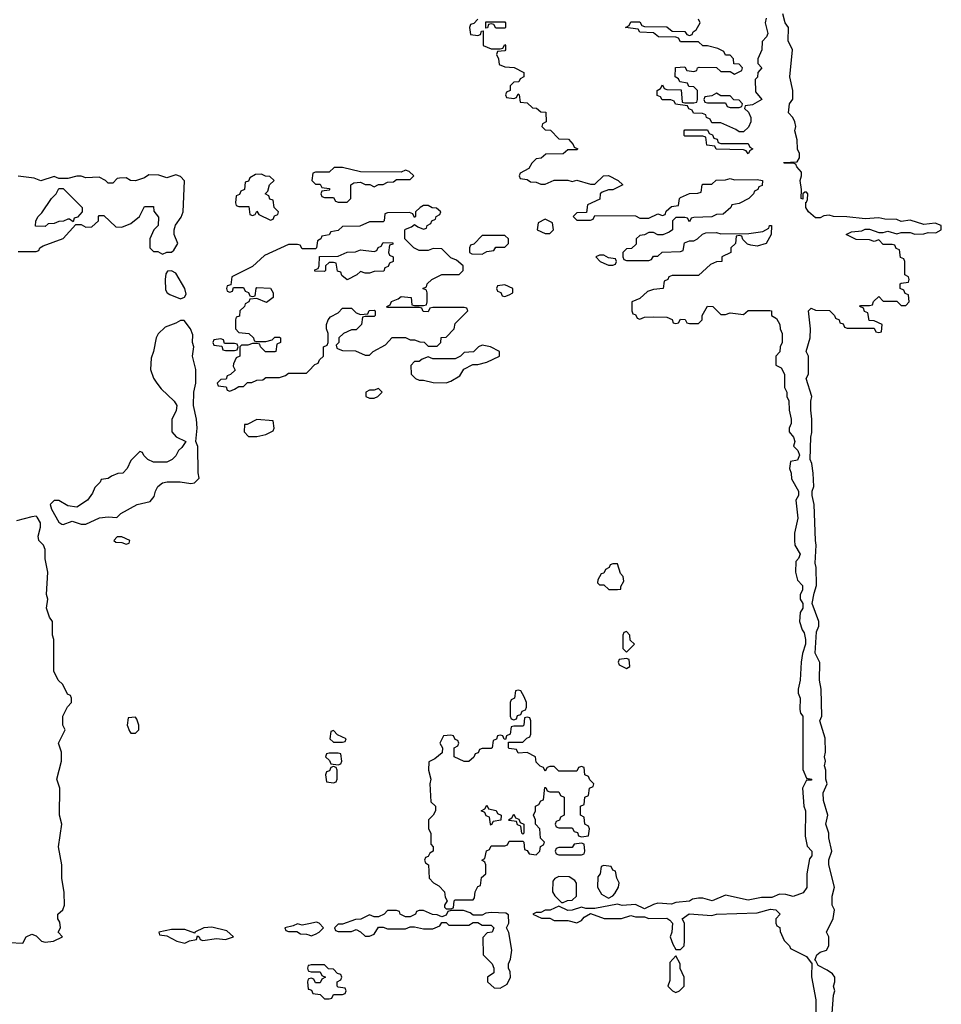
# Model space of a CAD drawing. Header units: inches. Extents: x 2701323 to 2964515, y 494916 to 722124.
# Tile 274 of 656: x 2818717 to 2822808, y 614190 to 618564. Entities that reach past the tile are written whole.
import ezdxf

# ---------------------------------------------------------------- set-up
doc = ezdxf.new("R2010")
doc.units = ezdxf.units.IN
doc.header["$MEASUREMENT"] = 0
doc.layers.add('C8611', color=7, linetype='Continuous')
doc.layers.add('C8621', color=7, linetype='Continuous')

msp = doc.modelspace()

# ---------------------------------------------------------------- linework, layer by layer
at = {"layer": 'C8611', "color": 2, "elevation": 2}
for points in [[(2818710, 617534), (2818790, 617534), (2818802, 617538), (2818806, 617550), (2818820.4, 617559.6), (2818910, 617592), (2818966, 617654), (2818990, 617654), (2819010, 617642), (2819036.4, 617643.6), (2819066, 617670), (2819066, 617690), (2819070, 617694), (2819090, 617694), (2819143.6, 617643.6), (2819170, 617642), (2819210, 617658), (2819248, 617690), (2819270, 617734), (2819310, 617734), (2819312.7, 617712.7), (2819332.7, 617687.3), (2819332, 617650), (2819312, 617630), (2819294, 617590), (2819294, 617550), (2819310, 617534), (2819330, 617534), (2819350, 617522), (2819370, 617532), (2819390, 617532), (2819400.4, 617539.6), (2819418, 617570), (2819402, 617610), (2819402, 617630), (2819409, 617651), (2819433.6, 617686.4), (2819442, 617710), (2819448.4, 617848.4), (2819430, 617868), (2819410, 617875.3), (2819370, 617862), (2819333.6, 617873.6), (2819290, 617875.3), (2819270, 617862), (2819230, 617848), (2819209, 617849), (2819190, 617862), (2819159.6, 617860.4), (2819150, 617858), (2819130, 617838), (2819110, 617838), (2819098, 617850), (2819070, 617864), (2819010, 617862), (2818990, 617868.7), (2818970, 617868.7), (2818930, 617858), (2818890, 617858), (2818870, 617868), (2818810, 617848.7), (2818780.4, 617860.4), (2818710, 617869.2)], [(2820000, 617546), (2819970, 617546), (2819962, 617562), (2819950, 617566), (2819910, 617566), (2819803.6, 617516.4), (2819750, 617468), (2819658, 617422), (2819654, 617386), (2819638, 617382), (2819634, 617370), (2819638, 617358), (2819650, 617354), (2819662, 617358), (2819666, 617374), (2819710, 617374), (2819718, 617358), (2819732.7, 617352.7), (2819738, 617338), (2819750, 617334), (2819762, 617338), (2819766, 617370), (2819770, 617374), (2819830, 617372), (2819842, 617350), (2819842, 617330), (2819811.6, 617308.4), (2819770, 617326), (2819738, 617322), (2819734, 617310), (2819718, 617302), (2819714, 617290), (2819694, 617270), (2819692.7, 617247.3), (2819678, 617242), (2819674, 617230), (2819674, 617190), (2819690, 617174), (2819734, 617170), (2819754, 617150), (2819758, 617138), (2819770, 617134), (2819810, 617134), (2819838, 617142), (2819850, 617154), (2819870, 617154), (2819874, 617150), (2819874, 617130), (2819858, 617122), (2819854, 617090), (2819850, 617088), (2819808.4, 617088.4), (2819786, 617110), (2819782, 617122), (2819770, 617126), (2819750, 617126), (2819730, 617118), (2819702, 617118), (2819694, 617110), (2819694, 617070), (2819678, 617062), (2819665.4, 617034.6), (2819664.7, 617024.7), (2819672.7, 617007.3), (2819652.7, 616987.3), (2819638, 616982), (2819632.7, 616967.3), (2819610, 616966), (2819594, 616950), (2819598, 616938), (2819632.7, 616932.7), (2819638, 616918), (2819650, 616914), (2819670, 616922), (2819690, 616934), (2819710, 616934), (2819728.4, 616951.6), (2819747.3, 616952.7), (2819770, 616962), (2819796.4, 616963.6), (2819810, 616974), (2819870, 616974), (2819896.4, 616983.6), (2819910, 616994), (2819990, 616994), (2820000, 617004.4)], [(2818670, 614464.7), (2818730, 614462), (2818746, 614490), (2818770, 614502), (2818790, 614494), (2818814, 614470), (2818830, 614466), (2818866, 614470), (2818906, 614490), (2818888, 614510), (2818898, 614530), (2818894.6, 614554.6), (2818886, 614570), (2818886, 614590), (2818908, 614610), (2818915.3, 614630), (2818913.6, 614686.4), (2818904, 614750), (2818904, 614810), (2818888.7, 614890), (2818904, 614990), (2818894, 615030), (2818895.3, 615150), (2818881.2, 615190), (2818902, 615270), (2818902, 615310), (2818888.7, 615350), (2818918, 615410), (2818908, 615430), (2818908, 615470), (2818928.4, 615511.6), (2818946, 615530), (2818946, 615550), (2818942, 615562), (2818928.4, 615568.4), (2818908, 615610), (2818888, 615630), (2818868.7, 615670), (2818868, 615810), (2818862, 615830), (2818862, 615890), (2818848.7, 615910), (2818835.3, 615950), (2818842, 615990), (2818835.3, 616010), (2818842, 616110), (2818829.1, 616169.1), (2818829, 616210), (2818822, 616230), (2818802, 616250), (2818799.3, 616270), (2818809.2, 616310), (2818809, 616329), (2818794.6, 616354.6), (2818790, 616358), (2818770, 616355.3), (2818702.8, 616337.2)], [(2820000, 614547.8), (2819970, 614542), (2819950, 614548), (2819930, 614538), (2819894, 614530), (2819898, 614518), (2819910, 614514), (2819947.3, 614512.7), (2819963.6, 614503.6), (2819990, 614502), (2820000, 614498)], [(2820000, 614362.7), (2819998, 614362), (2819994, 614350), (2819998, 614338), (2820000, 614337.3)], [(2820000, 614302.7), (2819998, 614302), (2819994, 614290), (2819998, 614258), (2820000, 614257.3)]]:
    msp.add_lwpolyline(points, dxfattribs=at)
for points in [[(2819790, 617878), (2819763.6, 617876.4), (2819738, 617862), (2819732.7, 617847.3), (2819718, 617842), (2819714, 617810), (2819698, 617802), (2819692.7, 617787.3), (2819678, 617782), (2819674, 617750), (2819678, 617738), (2819690, 617734), (2819734, 617734), (2819738, 617698), (2819750, 617694), (2819762, 617698), (2819770, 617714), (2819778, 617698), (2819830, 617674), (2819842, 617678), (2819847.3, 617692.7), (2819862, 617698), (2819866, 617710), (2819846, 617730), (2819842, 617762), (2819827.3, 617767.3), (2819822, 617782), (2819806, 617790), (2819818, 617802), (2819826, 617830), (2819846, 617850), (2819827.3, 617867.3), (2819808.4, 617868.4)], [(2818954, 617666), (2818938, 617678), (2818930, 617678), (2818911.6, 617668.4), (2818890, 617668), (2818870, 617658), (2818843.6, 617656.4), (2818830, 617646), (2818787.3, 617647.3), (2818788, 617670), (2818798, 617690), (2818814.6, 617705.4), (2818858, 617770), (2818878, 617790), (2818890, 617814), (2818910, 617814), (2818994, 617730), (2818994, 617710), (2818972.7, 617687.3), (2818958, 617682)], [(2819390, 617448), (2819372.7, 617447.3), (2819365.4, 617434.6), (2819362, 617410), (2819363.6, 617363.6), (2819372, 617350), (2819382.8, 617342.8), (2819430, 617324.7), (2819448.4, 617331.6), (2819455.3, 617344.7), (2819449, 617370), (2819410, 617438)], [(2819430, 617228), (2819410, 617215.3), (2819362, 617198), (2819331.1, 617168.9), (2819322, 617150), (2819311.3, 617090), (2819299.6, 617060.4), (2819298, 617010), (2819310.9, 616970.9), (2819324.7, 616950), (2819344, 616924), (2819402, 616870), (2819414, 616850), (2819411.6, 616828.4), (2819392.7, 616787.3), (2819392.7, 616732.7), (2819411.6, 616711.6), (2819454, 616690), (2819436.9, 616663.1), (2819422, 616650), (2819410, 616626), (2819394, 616610), (2819370, 616598), (2819310, 616598), (2819286, 616610), (2819267.3, 616627.3), (2819262, 616642), (2819250, 616646), (2819210, 616606), (2819194, 616570), (2819174, 616550), (2819152.7, 616547.3), (2819123.6, 616536.4), (2819110, 616526), (2819078, 616522), (2819074, 616510), (2819050, 616486), (2819039.8, 616460.2), (2819018, 616430), (2818970, 616399), (2818930, 616404), (2818890, 616428.7), (2818870, 616428), (2818852, 616410), (2818858, 616390), (2818890, 616332), (2818903.6, 616323.6), (2818910, 616322), (2818950, 616336), (2818990, 616322.8), (2819010, 616322.8), (2819070.9, 616350.9), (2819110, 616356), (2819148, 616352), (2819166, 616370), (2819238, 616410), (2819296.5, 616423.5), (2819314, 616446), (2819319, 616470), (2819329.3, 616490.7), (2819350, 616506), (2819371.1, 616511.1), (2819428.9, 616511.1), (2819476.5, 616503.5), (2819493.2, 616506.8), (2819513.2, 616526.8), (2819509.1, 616550.9), (2819507.3, 616667.3), (2819498, 616690), (2819504, 616750), (2819501.2, 616790), (2819488.7, 616850), (2819489.2, 616909.2), (2819499, 616950), (2819499, 617010), (2819484, 617070), (2819489, 617110), (2819484, 617130), (2819484.7, 617164.7), (2819475.3, 617190), (2819447.3, 617227.3)], [(2819610, 617146), (2819578, 617142), (2819574, 617130), (2819578, 617118), (2819614, 617114), (2819618, 617098), (2819630, 617094), (2819670, 617094), (2819682, 617098), (2819686, 617110), (2819682, 617122), (2819670, 617126), (2819626, 617126), (2819622, 617142)], [(2819770, 616788), (2819726, 616766), (2819714, 616766), (2819712.7, 616732.7), (2819732.7, 616712.7), (2819770, 616712), (2819810, 616722), (2819842, 616738), (2819846, 616750), (2819842, 616782)], [(2819170, 616266), (2819150, 616266), (2819134, 616250), (2819143.6, 616243.6), (2819170, 616242), (2819190, 616234), (2819202, 616238), (2819206, 616250)], [(2819230, 615466), (2819198, 615462), (2819194, 615430), (2819203.6, 615403.6), (2819210, 615394), (2819230, 615394), (2819246, 615410), (2819246, 615430), (2819236.4, 615456.4)], [(2819570, 614533.2), (2819534, 614530), (2819494, 614510), (2819494, 614506), (2819450, 614522), (2819390, 614522), (2819334, 614510), (2819338, 614498), (2819370, 614494), (2819414, 614470), (2819450, 614462), (2819470, 614472), (2819502, 614478), (2819506, 614494), (2819514, 614490), (2819518, 614478), (2819530, 614474), (2819590, 614482), (2819630, 614478), (2819666, 614490), (2819636.5, 614516.5)]]:
    msp.add_lwpolyline(points, close=True, dxfattribs=at)
at = {"layer": 'C8621', "color": 2, "elevation": 2}
for points in [[(2822324, 614150), (2822329.2, 614230.8), (2822335.3, 614250), (2822329, 614270), (2822335.3, 614290), (2822335.3, 614310), (2822324.7, 614324.7), (2822302, 614342), (2822262, 614362), (2822250, 614386), (2822246, 614386), (2822255.3, 614410), (2822270, 614421), (2822298, 614430), (2822309, 614450), (2822308.7, 614490), (2822298, 614510), (2822328.4, 614571.6), (2822333.2, 614610), (2822324, 614630), (2822324, 614670), (2822333.2, 614710), (2822308.7, 614810), (2822308.9, 614831.1), (2822322, 614870), (2822309.3, 614929.3), (2822309, 614950), (2822295.3, 614990), (2822304, 615030), (2822284.7, 615095.3), (2822284, 615130), (2822302, 615170), (2822295.3, 615190), (2822295.3, 615230), (2822289, 615250), (2822294, 615270), (2822289.2, 615290), (2822294, 615310), (2822292.9, 615372.9), (2822268.7, 615450), (2822277.2, 615470), (2822274, 615590), (2822268, 615630), (2822269.1, 615709.1), (2822248.7, 615750), (2822254.6, 615845.4), (2822264, 615870), (2822264, 615890), (2822235.3, 615970), (2822243.1, 616016.9), (2822254, 616050), (2822253.2, 616130), (2822248.7, 616150), (2822253.2, 616230), (2822249, 616250), (2822244, 616410), (2822235.3, 616450), (2822235.3, 616470), (2822242, 616490), (2822239, 616550), (2822232.9, 616592.9), (2822226, 616610), (2822228.7, 616710), (2822234, 616730), (2822234, 616790), (2822228.7, 616830), (2822229, 616870), (2822234, 616890), (2822208, 616970), (2822218, 616990), (2822218, 617070), (2822208, 617090), (2822226, 617150), (2822228, 617190), (2822218, 617270), (2822230, 617282), (2822250, 617274), (2822311.6, 617271.6), (2822334, 617250), (2822338, 617238), (2822354, 617230), (2822358, 617218), (2822372.7, 617212.7), (2822378, 617198), (2822390, 617194), (2822510, 617194), (2822518, 617178), (2822530, 617174), (2822542, 617178), (2822546, 617210), (2822510, 617226), (2822487.3, 617227.3), (2822482, 617262), (2822467.3, 617267.3), (2822462, 617282), (2822446, 617290), (2822450, 617294), (2822490, 617294), (2822502, 617298), (2822507.3, 617312.7), (2822530, 617334), (2822550, 617314), (2822610, 617314), (2822630, 617294), (2822650, 617294), (2822666, 617310), (2822662, 617342), (2822647.3, 617347.3), (2822642, 617362), (2822626, 617370), (2822626, 617390), (2822630, 617394), (2822662, 617398), (2822666, 617410), (2822662, 617422), (2822646, 617430), (2822646, 617490), (2822642, 617502), (2822627.3, 617507.3), (2822622, 617542), (2822607.3, 617547.3), (2822602, 617562), (2822590, 617566), (2822550, 617566), (2822530, 617586), (2822510, 617578), (2822490, 617586), (2822430, 617588), (2822386, 617610), (2822410, 617622), (2822454.6, 617625.4), (2822470, 617634), (2822490, 617634), (2822530, 617618), (2822550, 617618), (2822570, 617624.7), (2822610, 617612), (2822630, 617618), (2822670, 617618), (2822690, 617611.3), (2822730, 617612), (2822750, 617618), (2822783.1, 617616.9), (2822808, 617630), (2822808, 617650), (2822780.2, 617660.2), (2822730, 617654), (2822670, 617673.2), (2822630, 617668), (2822610, 617676), (2822558, 617678), (2822530, 617684), (2822470, 617679), (2822388.9, 617688.9), (2822330, 617689), (2822310, 617695.3), (2822286.8, 617693.2), (2822270, 617684), (2822250, 617684), (2822218, 617710), (2822206, 617730), (2822206, 617754), (2822210, 617754), (2822214.6, 617765.4), (2822215.3, 617790), (2822210, 617798), (2822202, 617798), (2822194, 617790), (2822194, 617766), (2822186, 617770), (2822188, 617810), (2822182, 617850), (2822188, 617870), (2822187.3, 617887.3), (2822166, 617910), (2822162, 617922), (2822150, 617926), (2822110, 617926), (2822108.7, 617930), (2822168, 617932), (2822178, 617950), (2822178, 617970), (2822169.1, 617989.1), (2822168.7, 618030), (2822158, 618070), (2822162, 618090), (2822158, 618110), (2822148.7, 618130), (2822129.2, 618150), (2822134, 618190), (2822149.1, 618210.9), (2822149, 618250), (2822135.3, 618310), (2822148, 618430), (2822128, 618470), (2822129, 618530), (2822115.3, 618550), (2822105.2, 618590)], [(2820750, 618566), (2820732.7, 618547.3), (2820718, 618542), (2820714, 618530), (2820718, 618498), (2820750, 618494), (2820762, 618498), (2820767.3, 618512.7), (2820774, 618514), (2820774, 618450), (2820810, 618434), (2820850, 618434), (2820862, 618438), (2820870, 618454), (2820874, 618450), (2820874, 618430), (2820870, 618426), (2820838, 618422), (2820834, 618410), (2820842, 618390), (2820844.7, 618364.7), (2820870, 618354), (2820911.6, 618351.6), (2820954, 618330), (2820954, 618310), (2820938, 618302), (2820932.7, 618287.3), (2820910, 618286), (2820894, 618270), (2820894, 618250), (2820878, 618242), (2820874, 618230), (2820878, 618218), (2820910, 618214), (2820922, 618218), (2820930, 618234), (2820934, 618230), (2820938, 618198), (2820970, 618194), (2820992.7, 618172.7), (2821011.6, 618171.6), (2821030, 618154), (2821052.7, 618152.7), (2821054, 618110), (2821038, 618102), (2821034, 618090), (2821050, 618074), (2821072.7, 618072.7), (2821110, 618034), (2821152.7, 618032.7), (2821174, 618010), (2821178, 617998), (2821194, 617990), (2821190, 617986), (2821150, 617986), (2821130, 617968), (2821052.7, 617967.3), (2821031.3, 617948.7), (2821010, 617946), (2820990, 617926), (2820976.9, 617903.1), (2820938, 617882), (2820934, 617870), (2820938, 617858), (2820970, 617854), (2820983.6, 617843.6), (2821010, 617842), (2821030, 617834), (2821050, 617834), (2821090, 617851.3), (2821150, 617851.3), (2821170, 617844.7), (2821190, 617851.3), (2821250, 617834), (2821270, 617834), (2821309.1, 617870.9), (2821330, 617871.3), (2821374, 617850), (2821394, 617830), (2821350, 617808), (2821330, 617808), (2821302, 617798), (2821294, 617790), (2821292.7, 617767.3), (2821238, 617742), (2821232.7, 617707.3), (2821190, 617706), (2821174, 617690), (2821190, 617674), (2821250, 617674), (2821262, 617678), (2821270, 617694), (2821450, 617692), (2821470, 617682), (2821510, 617682), (2821550, 617702), (2821570, 617694), (2821582, 617698), (2821587.3, 617712.7), (2821610, 617734), (2821642, 617738), (2821646, 617770), (2821650, 617774), (2821690, 617792), (2821727.3, 617792.7), (2821742, 617798), (2821746, 617830), (2821750, 617834), (2821790, 617834), (2821808.4, 617851.6), (2821850, 617852), (2821870, 617858), (2821890, 617852), (2821990, 617854), (2822014, 617850), (2822012.7, 617827.3), (2821998, 617822), (2821994, 617810), (2821978, 617802), (2821974, 617790), (2821954, 617770), (2821910, 617748), (2821878, 617742), (2821874, 617730), (2821839.6, 617700.4), (2821810, 617698), (2821790, 617688), (2821710, 617686), (2821698, 617682), (2821690, 617666), (2821682, 617682), (2821670, 617686), (2821630, 617686), (2821614, 617670), (2821614, 617630), (2821599.6, 617620.4), (2821571.3, 617608.7), (2821550, 617608.7), (2821530, 617618), (2821510, 617618), (2821490, 617608), (2821470, 617606), (2821454, 617590), (2821452.7, 617567.3), (2821432.7, 617547.3), (2821410, 617546), (2821394, 617530), (2821394, 617510), (2821398, 617498), (2821410, 617494), (2821510, 617494), (2821522, 617498), (2821530, 617514), (2821550, 617514), (2821568.9, 617531.1), (2821650, 617534), (2821662, 617538), (2821667.3, 617572.7), (2821690, 617582), (2821710, 617582), (2821726, 617590), (2821748.4, 617611.6), (2821763.1, 617616.9), (2821810, 617618), (2821830, 617612), (2821954, 617614), (2822016.4, 617623.6), (2822042, 617638), (2822046, 617650), (2822054, 617650), (2822052, 617610), (2822030.9, 617569.1), (2821990, 617558), (2821962, 617562), (2821947.3, 617567.3), (2821927.3, 617587.3), (2821922, 617602), (2821910, 617606), (2821898, 617602), (2821894, 617570), (2821874, 617550), (2821874, 617530), (2821834, 617510), (2821834, 617490), (2821810, 617488), (2821783.6, 617476.4), (2821730, 617428), (2821612.7, 617427.3), (2821598, 617422), (2821594, 617410), (2821578, 617402), (2821574, 617370), (2821530, 617366), (2821503.6, 617356.4), (2821470, 617326), (2821434, 617310), (2821434, 617270), (2821438, 617258), (2821450, 617254), (2821458, 617238), (2821470, 617234), (2821490, 617242), (2821530, 617244.7), (2821590, 617242), (2821612.7, 617232.7), (2821618, 617218), (2821630, 617214), (2821642, 617218), (2821650, 617234), (2821671.6, 617231.6), (2821678, 617218), (2821690, 617214), (2821730, 617214), (2821746, 617230), (2821746, 617250), (2821770, 617291.3), (2821794, 617290), (2821830, 617254), (2821850, 617254), (2821870, 617262), (2821930, 617254), (2821950, 617272), (2822047.3, 617272.7), (2822054, 617270), (2822054, 617250), (2822076.9, 617236.9), (2822091.3, 617210), (2822092, 617190), (2822102, 617170), (2822102, 617130), (2822092, 617110), (2822091.6, 617088.4), (2822074, 617070), (2822074, 617030), (2822096.9, 617016.9), (2822112, 616990), (2822112, 616930), (2822122, 616910), (2822122, 616890), (2822131.1, 616871.1), (2822132, 616830), (2822142, 616790), (2822142, 616770), (2822132, 616750), (2822132.7, 616732.7), (2822152, 616710), (2822158, 616690), (2822152, 616670), (2822171.3, 616650), (2822178, 616630), (2822170, 616608), (2822138, 616602), (2822134, 616570), (2822142, 616550), (2822143.6, 616523.6), (2822174, 616470), (2822174, 616450), (2822162, 616430), (2822171, 616350), (2822156.9, 616283.1), (2822156, 616250), (2822158, 616230), (2822182, 616190), (2822174, 616170), (2822162.8, 616157.2), (2822161, 616110), (2822170, 616074), (2822192, 616050), (2822192, 616030), (2822182, 616010), (2822182, 615990), (2822194, 615970), (2822194, 615950), (2822182, 615930), (2822178, 615890), (2822190, 615854), (2822199.6, 615839.6), (2822204.7, 615810), (2822204.7, 615790), (2822191.6, 615748.4), (2822186, 615710), (2822182, 615630), (2822172, 615590), (2822172.7, 615572.7), (2822182, 615550), (2822179.6, 615499.6), (2822183.6, 615483.6), (2822194, 615470), (2822192.7, 615232.7), (2822210, 615194), (2822234, 615190), (2822230, 615186), (2822210, 615186), (2822192, 615150), (2822198, 615070), (2822204.7, 615050), (2822203.6, 614936.4), (2822212, 614892), (2822234, 614870), (2822234, 614850), (2822223.6, 614836.4), (2822211.3, 614770), (2822211.6, 614708.4), (2822195.3, 614684.7), (2822150, 614668.7), (2822118, 614678), (2822090, 614679), (2822055.3, 614664.7), (2822010, 614664), (2821950, 614653.2), (2821850, 614675.3), (2821790.9, 614649.1), (2821750, 614662), (2821730, 614662), (2821703.6, 614656.4), (2821690, 614648.7), (2821630, 614642), (2821610, 614635.3), (2821550, 614639), (2821530, 614634), (2821490, 614614), (2821450, 614633.2), (2821391.1, 614628.9), (2821370, 614635.3), (2821270, 614615.3), (2821230, 614615.3), (2821210, 614622), (2821170, 614608), (2821150, 614606), (2821110, 614626), (2821071.6, 614608.4), (2821050, 614608), (2821030, 614598), (2821010, 614598), (2820994, 614590), (2821032.7, 614572.7), (2821070, 614572), (2821090, 614562), (2821150, 614562), (2821190, 614552), (2821210, 614562), (2821223.1, 614576.9), (2821250, 614594), (2821311.6, 614571.6), (2821388.9, 614571.1), (2821430, 614584.7), (2821450, 614578), (2821490, 614578), (2821510, 614571.3), (2821590, 614572), (2821603.6, 614563.6), (2821614, 614550), (2821612, 614510), (2821604.7, 614490), (2821616.9, 614456.9), (2821630, 614434), (2821650, 614434), (2821666, 614450), (2821667.3, 614472.7), (2821668, 614550), (2821658, 614570), (2821688.4, 614591.6), (2821790, 614584.7), (2821810, 614591), (2821990, 614596), (2822050, 614612), (2822074, 614610), (2822092, 614590), (2822074, 614570), (2822074, 614550), (2822078, 614538), (2822091.6, 614531.6), (2822092.7, 614512.7), (2822110, 614474), (2822134, 614450), (2822138, 614438), (2822210, 614402), (2822230, 614374), (2822234, 614374), (2822231.6, 614311.6), (2822251, 614210), (2822251, 614090)], [(2822031.1, 618571.1), (2822026, 618550), (2822038, 618502), (2822032.7, 618487.3), (2822012.7, 618467.3), (2822012, 618430), (2821994, 618390), (2821994, 618370), (2822012, 618350), (2821994, 618330), (2821991.6, 618308.4), (2821982, 618298), (2821983.6, 618243.6), (2822012, 618210), (2821970, 618186), (2821938, 618182), (2821934, 618170), (2821952.7, 618152.7), (2821962, 618130), (2821962, 618110), (2821952.7, 618087.3), (2821930, 618066), (2821910, 618066), (2821896.4, 618076.4), (2821830, 618106), (2821790, 618106), (2821782, 618122), (2821766, 618130), (2821762, 618142), (2821747.3, 618147.3), (2821708.4, 618148.4), (2821702, 618162), (2821687.3, 618167.3), (2821682, 618182), (2821628.4, 618188.4), (2821622, 618202), (2821607.3, 618207.3), (2821568.4, 618208.4), (2821562, 618222), (2821547.3, 618227.3), (2821546, 618250), (2821562, 618258), (2821570, 618274), (2821578, 618258), (2821590, 618254), (2821652.7, 618252.7), (2821658, 618198), (2821670, 618194), (2821710, 618194), (2821722, 618198), (2821726, 618210), (2821726, 618250), (2821710, 618266), (2821687.3, 618267.3), (2821682, 618282), (2821647.3, 618287.3), (2821642, 618302), (2821626, 618310), (2821628.4, 618351.6), (2821670, 618354), (2821678, 618338), (2821710, 618334), (2821722, 618338), (2821726, 618350), (2821732.7, 618352.7), (2821810, 618352), (2821830, 618334), (2821870, 618334), (2821890, 618322), (2821922, 618338), (2821926, 618350), (2821910, 618366), (2821887.3, 618367.3), (2821886, 618390), (2821870, 618406), (2821850, 618406), (2821842, 618422), (2821816.4, 618436.4), (2821770, 618448), (2821750, 618448), (2821730, 618466), (2821650, 618466), (2821642, 618482), (2821630, 618486), (2821552.7, 618487.3), (2821530, 618506), (2821470, 618508), (2821462, 618522), (2821406, 618530), (2821422, 618538), (2821430, 618554), (2821470, 618554), (2821478, 618538), (2821490, 618534), (2821590, 618532), (2821612.7, 618512.7), (2821670, 618512), (2821678, 618498), (2821690, 618494), (2821702, 618498), (2821706, 618510), (2821720.4, 618519.6), (2821738, 618550), (2821730, 618566)], [(2820000, 617004.4), (2820027.3, 617032.7), (2820042, 617038), (2820047.3, 617052.7), (2820066, 617070), (2820066, 617110), (2820082, 617118), (2820086, 617130), (2820086, 617170), (2820078, 617190), (2820078, 617210), (2820086, 617230), (2820096.4, 617243.6), (2820130, 617262), (2820150, 617282), (2820190, 617282), (2820210, 617262), (2820230, 617254), (2820262, 617258), (2820268.4, 617271.6), (2820290, 617274), (2820294, 617270), (2820294, 617250), (2820290, 617246), (2820250, 617246), (2820238, 617242), (2820234, 617210), (2820210, 617186), (2820190, 617186), (2820154, 617170), (2820134, 617150), (2820134, 617130), (2820122, 617118), (2820124.7, 617104.7), (2820130, 617102), (2820150, 617094), (2820207.3, 617092.7), (2820250, 617074), (2820270, 617074), (2820286, 617090), (2820340.4, 617119.6), (2820370, 617152), (2820430, 617152), (2820450, 617142), (2820470, 617142), (2820492.7, 617132.7), (2820511.6, 617131.6), (2820530, 617114), (2820570, 617114), (2820586, 617130), (2820587.3, 617152.7), (2820610, 617154), (2820646, 617190), (2820650, 617214), (2820706, 617270), (2820702, 617282), (2820690, 617286), (2820550, 617286), (2820538, 617282), (2820530, 617266), (2820508.4, 617268.4), (2820502, 617282), (2820490, 617286), (2820350, 617286), (2820346, 617290), (2820362, 617298), (2820367.3, 617312.7), (2820396.4, 617323.6), (2820410, 617334), (2820454, 617330), (2820458, 617298), (2820470, 617294), (2820510, 617294), (2820522, 617298), (2820526, 617310), (2820526, 617350), (2820522, 617362), (2820506, 617370), (2820522, 617378), (2820526, 617390), (2820546, 617410), (2820590, 617432), (2820667.3, 617432.7), (2820686, 617450), (2820686, 617470), (2820656.4, 617496.4), (2820630, 617506), (2820590, 617546), (2820552.7, 617547.3), (2820530, 617538), (2820490, 617538), (2820466, 617550), (2820426, 617590), (2820426, 617630), (2820430, 617634), (2820456.4, 617643.6), (2820470, 617654), (2820483.6, 617643.6), (2820510, 617634), (2820522, 617638), (2820526, 617650), (2820542, 617658), (2820546, 617670), (2820562, 617678), (2820566, 617690), (2820582, 617698), (2820586, 617710), (2820567.3, 617727.3), (2820548.4, 617728.4), (2820530, 617738), (2820510, 617738), (2820494, 617730), (2820474, 617710), (2820474, 617690), (2820470, 617686), (2820462, 617702), (2820447.3, 617707.3), (2820350, 617706), (2820338, 617702), (2820334, 617670), (2820330, 617666), (2820270, 617666), (2820227.3, 617647.3), (2820150, 617646), (2820130, 617628), (2820098, 617622), (2820090, 617608), (2820058, 617602), (2820054, 617590), (2820038, 617582), (2820034, 617550), (2820030, 617546), (2820000, 617546)], [(2820000, 614498), (2820010, 614494), (2820030, 614502), (2820046, 614510), (2820066, 614530), (2820046, 614550), (2820034.6, 614554.6), (2820000, 614547.8)], [(2820000, 614257.3), (2820012.7, 614252.7), (2820018, 614238), (2820050, 614234), (2820070, 614214), (2820090, 614214), (2820102, 614218), (2820110, 614234), (2820150, 614234), (2820162, 614238), (2820166, 614250), (2820162, 614262), (2820130, 614266), (2820126, 614270), (2820126, 614290), (2820142, 614298), (2820146, 614310), (2820142, 614322), (2820127.3, 614327.3), (2820110, 614346), (2820087.3, 614347.3), (2820070, 614366), (2820010, 614366), (2820000, 614362.7)], [(2820000, 614337.3), (2820010, 614334), (2820050, 614334), (2820058, 614318), (2820074, 614310), (2820058, 614302), (2820050, 614286), (2820030, 614286), (2820022, 614302), (2820010, 614306), (2820000, 614302.7)]]:
    msp.add_lwpolyline(points, dxfattribs=at)
for points in [[(2820830, 618526), (2820822, 618542), (2820810, 618546), (2820798, 618542), (2820792.7, 618527.3), (2820786, 618526), (2820786, 618554), (2820870, 618554), (2820874, 618550), (2820874, 618530), (2820870, 618526)], [(2821810, 618238), (2821790, 618226), (2821758, 618222), (2821754, 618210), (2821758, 618198), (2821770, 618194), (2821850, 618194), (2821858, 618178), (2821870, 618174), (2821910, 618174), (2821922, 618178), (2821926, 618190), (2821910, 618206), (2821887.3, 618207.3), (2821870, 618226), (2821830, 618226)], [(2821830, 618014), (2821950, 618014), (2821958, 617998), (2821972, 617990), (2821958, 617982), (2821950, 617968), (2821942, 617982), (2821930, 617986), (2821808.4, 617988.4), (2821802, 618002), (2821767.3, 618007.3), (2821762, 618042), (2821750, 618046), (2821670, 618046), (2821666, 618050), (2821666, 618070), (2821670, 618074), (2821770, 618074), (2821778, 618058), (2821792.7, 618052.7), (2821798, 618038), (2821812.7, 618032.7), (2821818, 618018)], [(2820150, 617908), (2820112.7, 617907.3), (2820090, 617886), (2820030, 617886), (2820018, 617882), (2820014, 617850), (2820030, 617834), (2820050, 617834), (2820058, 617818), (2820090, 617814), (2820094, 617810), (2820090, 617806), (2820058, 617802), (2820054, 617790), (2820058, 617778), (2820070, 617774), (2820110, 617774), (2820118, 617758), (2820130, 617754), (2820170, 617754), (2820186, 617770), (2820186, 617830), (2820200.4, 617839.6), (2820230, 617842), (2820250, 617832), (2820271.6, 617831.6), (2820290, 617822), (2820310, 617832), (2820330, 617832), (2820350, 617842), (2820376.4, 617843.6), (2820390, 617854), (2820450, 617854), (2820466, 617870), (2820446, 617890), (2820430, 617895.3), (2820410, 617886), (2820230, 617888)], [(2821050, 617678), (2821018, 617662), (2821014, 617630), (2821050, 617614), (2821070, 617614), (2821086, 617630), (2821082, 617662)], [(2820250, 617438), (2820230, 617446), (2820214, 617430), (2820170, 617408), (2820147.3, 617427.3), (2820142, 617442), (2820127.3, 617447.3), (2820122, 617482), (2820110, 617486), (2820090, 617486), (2820074, 617470), (2820074, 617450), (2820070, 617446), (2820027.3, 617447.3), (2820027.3, 617452.7), (2820042, 617458), (2820046, 617470), (2820047.3, 617512.7), (2820130, 617514), (2820170, 617532), (2820207.3, 617532.7), (2820230, 617542), (2820290, 617534), (2820302, 617538), (2820307.3, 617552.7), (2820322, 617558), (2820330, 617574), (2820372.7, 617572.7), (2820372.7, 617567.3), (2820358, 617562), (2820354, 617530), (2820358, 617518), (2820374, 617510), (2820374, 617490), (2820358, 617482), (2820352.7, 617467.3), (2820338, 617462), (2820332.7, 617447.3), (2820290, 617446), (2820270, 617438)], [(2820870, 617606), (2820770, 617606), (2820732.7, 617567.3), (2820718, 617562), (2820714, 617550), (2820714, 617530), (2820723.6, 617523.6), (2820770, 617522), (2820790, 617534), (2820822, 617538), (2820830, 617554), (2820870, 617554), (2820886, 617570), (2820886, 617590)], [(2821310, 617518), (2821290, 617518), (2821274, 617510), (2821294, 617490), (2821310, 617482), (2821330, 617474), (2821350, 617474), (2821362, 617478), (2821366, 617490), (2821362, 617502), (2821330, 617506)], [(2820870, 617386), (2820838, 617382), (2820834, 617370), (2820838, 617358), (2820852.7, 617352.7), (2820858, 617338), (2820870, 617334), (2820890, 617342), (2820906, 617350), (2820906, 617370)], [(2820770, 617118), (2820754, 617110), (2820731.6, 617088.4), (2820690, 617086), (2820674, 617070), (2820650, 617058), (2820550, 617058), (2820530, 617066), (2820503.6, 617056.4), (2820490, 617046), (2820470, 617046), (2820452.7, 617027.3), (2820454, 616990), (2820474, 616970), (2820490, 616962), (2820510, 616962), (2820551.6, 616951.6), (2820610, 616951.3), (2820630, 616958), (2820670, 616982), (2820688.7, 617011.3), (2820728.4, 617031.6), (2820750, 617032), (2820790, 617042), (2820846, 617070), (2820846, 617090), (2820806, 617110)], [(2820310, 616926), (2820290, 616918), (2820270, 616918), (2820254, 616910), (2820254, 616890), (2820270, 616882), (2820290, 616882), (2820306, 616890), (2820326, 616910)], [(2821370, 616146), (2821350, 616146), (2821338, 616142), (2821334, 616130), (2821318, 616122), (2821310, 616106), (2821298, 616102), (2821283.6, 616076.4), (2821282, 616062), (2821290, 616054), (2821310, 616054), (2821332.7, 616032.7), (2821370, 616032), (2821386, 616034), (2821386, 616046), (2821398, 616070), (2821395.3, 616090), (2821384, 616104)], [(2821410, 615846), (2821398, 615842), (2821394, 615830), (2821394, 615770), (2821410, 615754), (2821446, 615790), (2821427.3, 615807.3), (2821426, 615830)], [(2821410, 615726), (2821378, 615722), (2821374, 615710), (2821378, 615698), (2821410, 615682), (2821426, 615690), (2821422, 615722)], [(2820930, 615586), (2820918, 615582), (2820914, 615550), (2820898, 615542), (2820894, 615530), (2820894, 615470), (2820898, 615458), (2820910, 615454), (2820922, 615458), (2820927.3, 615472.7), (2820942, 615478), (2820947.3, 615492.7), (2820962, 615498), (2820966, 615510), (2820966, 615530), (2820956.4, 615556.4), (2820942, 615582)], [(2820970, 615466), (2820958, 615462), (2820954, 615430), (2820950, 615426), (2820910, 615426), (2820898, 615422), (2820894, 615390), (2820878, 615382), (2820874, 615366), (2820867.3, 615367.3), (2820862, 615382), (2820850, 615386), (2820838, 615382), (2820832.7, 615367.3), (2820818, 615362), (2820814, 615330), (2820810, 615326), (2820770, 615326), (2820758, 615322), (2820752.7, 615307.3), (2820738, 615302), (2820732.7, 615287.3), (2820710, 615268), (2820690, 615268), (2820646, 615290), (2820646, 615330), (2820662, 615338), (2820666, 615350), (2820662, 615362), (2820650, 615366), (2820642, 615382), (2820630, 615386), (2820598, 615382), (2820582, 615350), (2820594, 615330), (2820592.7, 615307.3), (2820559.8, 615280.2), (2820532.7, 615267.3), (2820532, 615230), (2820542, 615190), (2820538, 615170), (2820542, 615090), (2820562, 615070), (2820562, 615050), (2820552, 615030), (2820532, 615010), (2820532, 614970), (2820542, 614950), (2820542, 614902), (2820552, 614890), (2820552, 614870), (2820538, 614862), (2820530, 614846), (2820518, 614842), (2820514, 614830), (2820518, 614818), (2820532, 614810), (2820534, 614750), (2820554, 614730), (2820576.9, 614716.9), (2820602, 614690), (2820605.4, 614665.4), (2820614, 614650), (2820602, 614630), (2820602, 614622), (2820610, 614614), (2820630, 614614), (2820642, 614618), (2820646, 614650), (2820650, 614654), (2820730, 614654), (2820736.4, 614663.6), (2820738, 614690), (2820750, 614714), (2820762, 614718), (2820767.3, 614752.7), (2820786, 614770), (2820786, 614810), (2820782, 614822), (2820768, 614830), (2820782, 614838), (2820788.7, 614871.3), (2820802, 614878), (2820810, 614894), (2820870, 614894), (2820882, 614898), (2820890, 614914), (2820950, 614914), (2820954, 614910), (2820958, 614878), (2820970, 614874), (2820978, 614858), (2821010, 614854), (2821026, 614870), (2821028.4, 614891.6), (2821042, 614898), (2821046, 614910), (2821028.4, 614928.4), (2821026, 614970), (2821006, 614990), (2821006, 615010), (2820998, 615030), (2821006, 615050), (2821006, 615070), (2821022, 615078), (2821030, 615094), (2821042, 615098), (2821047.3, 615152.7), (2821052.7, 615152.7), (2821058, 615138), (2821070, 615134), (2821110, 615134), (2821118, 615118), (2821134, 615110), (2821134, 615030), (2821118, 615022), (2821112.7, 615007.3), (2821098, 615002), (2821094, 614990), (2821098, 614978), (2821110, 614974), (2821170, 614974), (2821178, 614958), (2821192.7, 614952.7), (2821198, 614938), (2821210, 614934), (2821242, 614938), (2821246, 614970), (2821242, 614982), (2821226, 614990), (2821222, 615022), (2821206, 615030), (2821206, 615070), (2821222, 615078), (2821226, 615110), (2821242, 615118), (2821246, 615150), (2821262, 615158), (2821266, 615170), (2821247.3, 615187.3), (2821242, 615202), (2821226, 615210), (2821222, 615242), (2821210, 615246), (2821198, 615242), (2821190, 615226), (2821110, 615226), (2821090, 615246), (2821070, 615246), (2821058, 615242), (2821050, 615226), (2821042, 615242), (2821027.3, 615247.3), (2821010, 615266), (2821006, 615290), (2820970, 615308), (2820930, 615306), (2820922, 615322), (2820890, 615326), (2820886, 615330), (2820886, 615354), (2820950, 615354), (2820967.3, 615372.7), (2820982, 615378), (2820986, 615390), (2820986, 615450), (2820982, 615462)], [(2820110, 615406), (2820098, 615402), (2820094, 615370), (2820110, 615354), (2820150, 615354), (2820162, 615358), (2820166, 615370), (2820127.3, 615387.3)], [(2820130, 615306), (2820090, 615306), (2820078, 615302), (2820074, 615290), (2820092.7, 615272.7), (2820098, 615258), (2820130, 615254), (2820142, 615258), (2820146, 615270), (2820142, 615302)], [(2820110, 615246), (2820098, 615242), (2820092.7, 615227.3), (2820078, 615222), (2820074, 615210), (2820078, 615178), (2820110, 615174), (2820122, 615178), (2820126, 615190), (2820126, 615230), (2820122, 615242)], [(2820810, 614986), (2820806, 614990), (2820802, 615022), (2820787.3, 615027.3), (2820782, 615042), (2820766, 615050), (2820782, 615058), (2820790, 615074), (2820798, 615058), (2820831.6, 615051.6), (2820838, 615038), (2820854, 615030), (2820852.7, 615007.3), (2820818, 615002)], [(2820950, 614946), (2820946, 614950), (2820942, 614982), (2820927.3, 614987.3), (2820922, 615002), (2820890, 615006), (2820886, 615010), (2820902, 615018), (2820910, 615034), (2820918, 615018), (2820932.7, 615012.7), (2820938, 614998), (2820954, 614990), (2820954, 614950)], [(2821210, 614906), (2821178, 614902), (2821170, 614886), (2821110, 614886), (2821098, 614882), (2821094, 614870), (2821098, 614858), (2821110, 614854), (2821210, 614854), (2821222, 614858), (2821226, 614870), (2821222, 614902)], [(2821310, 614806), (2821298, 614802), (2821294, 614770), (2821283.6, 614756.4), (2821282, 614710), (2821299.6, 614679.6), (2821330, 614662), (2821350, 614672), (2821358, 614682), (2821375.3, 614710), (2821378, 614730), (2821368, 614750), (2821362, 614782), (2821350, 614786), (2821342, 614802)], [(2821110, 614758), (2821091.6, 614748.4), (2821083.6, 614736.4), (2821082, 614690), (2821091.6, 614671.6), (2821122, 614642), (2821130, 614642), (2821148.9, 614651.1), (2821170, 614652), (2821188, 614670), (2821188.4, 614728.4), (2821180.4, 614740.4), (2821156.4, 614756.4)], [(2820687.3, 614607.3), (2820632.7, 614607.3), (2820618, 614602), (2820610, 614586), (2820590, 614578), (2820570, 614588), (2820548.9, 614588.9), (2820510, 614606), (2820490, 614606), (2820478, 614602), (2820474, 614590), (2820450, 614578), (2820430, 614578), (2820406, 614590), (2820402, 614602), (2820390, 614606), (2820350, 614606), (2820334, 614590), (2820310, 614578), (2820290, 614578), (2820270, 614588), (2820231.1, 614568.9), (2820207.3, 614567.3), (2820150, 614546), (2820130, 614546), (2820114, 614530), (2820118, 614518), (2820130, 614514), (2820190, 614514), (2820210, 614522), (2820230, 614512), (2820250, 614492), (2820270, 614492), (2820290, 614502), (2820310, 614532), (2820330, 614532), (2820350, 614524.7), (2820430, 614524.7), (2820450, 614534), (2820470, 614534), (2820510, 614524.7), (2820550, 614524.7), (2820582, 614538), (2820590, 614554), (2820610, 614554), (2820622, 614542), (2820710, 614542), (2820730, 614554), (2820750, 614554), (2820770, 614542), (2820810, 614542), (2820822, 614530), (2820814, 614510), (2820792, 614508), (2820772.7, 614487.3), (2820774, 614410), (2820814, 614370), (2820822, 614350), (2820822, 614330), (2820794, 614310), (2820794, 614290), (2820823.6, 614263.6), (2820850, 614262), (2820880.4, 614279.6), (2820895.3, 614310), (2820893.6, 614333.6), (2820886, 614350), (2820886, 614370), (2820895.3, 614390), (2820902, 614430), (2820888.4, 614508.4), (2820878, 614530), (2820888, 614550), (2820887.3, 614587.3), (2820874.6, 614594.6), (2820810, 614598), (2820785.4, 614594.6), (2820770, 614586), (2820730, 614586), (2820716.4, 614596.4)], [(2821630, 614406), (2821603.6, 614376.4), (2821603.6, 614296.4), (2821594, 614270), (2821614, 614250), (2821630, 614242), (2821646, 614250), (2821666, 614270), (2821666, 614310), (2821648.4, 614348.4), (2821648, 614370)]]:
    msp.add_lwpolyline(points, close=True, dxfattribs=at)

doc.saveas('drawing.dxf')
